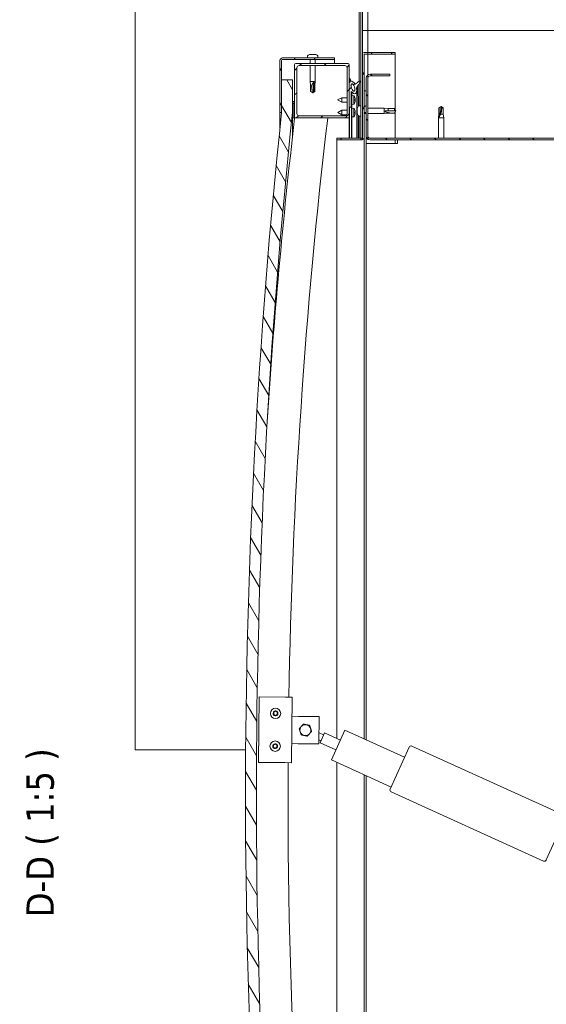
# Model space of a CAD drawing. Header units: millimetres. Extents: x 23192 to 177760, y -399809 to -79279.
# Tile 776 of 868: x 79566 to 79614, y -195130 to -195040. Entities that reach past the tile are written whole.
import ezdxf

# ---------------------------------------------------------------- set-up
doc = ezdxf.new("R2010")
doc.units = ezdxf.units.MM
doc.layers.get('0').update_dxf_attribs({"lineweight": 0})
for name, color, linetype, lineweight in [('!! 2 ZABUDOWA GK-MDF', 54, 'Continuous', 13), ('Hatch (ISO)', 7, 'Continuous', 18), ('Symbol (ISO)', 7, 'Continuous', 25), ('Visible (ISO)', 7, 'Continuous', 50)]:
    doc.layers.add(name, color=color, linetype=linetype, lineweight=lineweight)
doc.styles.add('Label Text (ISO)', font='tahoma.ttf')
pattern_1 = [(120, (-10329.836, -1991.341), (-13.748153, -7.9375), [])]
pattern_2 = [(30, (-10329.836, -1991.341), (-7.9375, 13.748153), [])]
pattern_3 = [(135, (-10329.836, -1991.341), (-11.22532, -11.22532), [])]

# ---------------------------------------------------------------- blocks, each defined once
blk = doc.blocks.new('A$C11ef928a')
at = {"layer": 'Hatch (ISO)', "lineweight": 9}
h = blk.add_hatch(dxfattribs=at)
h.set_pattern_fill('ANSI31', color=256, scale=127, angle=-15, style=0)
h.set_pattern_definition(pattern_2)
edge = h.paths.add_edge_path()
edge.add_line((535.24, 684.19), (565.24, 684.19))
edge.add_line((565.24, 684.19), (565.24, 694.19))
edge.add_line((565.24, 694.19), (535.24, 694.19))
edge.add_ellipse((-89.76, -5207.87), major_axis=(625, 5902.06), ratio=1, start_angle=0, end_angle=12.089642)
edge.add_line((-714.76, 694.19), (-744.76, 694.19))
edge.add_line((-744.76, 694.19), (-744.76, 684.19))
edge.add_line((-744.76, 684.19), (-714.76, 684.19))
edge.add_ellipse((-89.76, -5217.87), major_axis=(-625, 5902.06), ratio=1, start_angle=347.910358, end_angle=360, ccw=False)
h = blk.add_hatch(dxfattribs=at)
h.set_pattern_fill('ANSI31', color=256, scale=127, angle=-15, style=0)
h.set_pattern_definition(pattern_2)
edge = h.paths.add_edge_path()
edge.add_line((582.74, 695.69), (535.24, 695.69))
edge.add_line((535.24, 695.69), (535.24, 694.19))
edge.add_line((535.24, 694.19), (565.24, 694.19))
edge.add_line((565.24, 694.19), (582.74, 694.19))
edge.add_ellipse((582.74, 693.19), major_axis=(0, 1), ratio=1, start_angle=270, end_angle=360, ccw=False)
edge.add_line((583.74, 693.19), (583.74, 645.69))
edge.add_line((583.74, 645.69), (585.24, 645.69))
edge.add_line((585.24, 645.69), (585.24, 693.19))
edge.add_ellipse((582.74, 693.19), major_axis=(2.5, 0), ratio=1, start_angle=0, end_angle=90)
h = blk.add_hatch(dxfattribs=at)
h.set_pattern_fill('ANSI31', color=256, scale=127, angle=15, style=0)
h.set_pattern_definition([(60, (-10329.836, -1991.341), (-13.748153, 7.9375), [])])
edge = h.paths.add_edge_path()
edge.add_line((530.34, 682.19), (531.24, 682.19))
edge.add_line((531.24, 682.19), (545.14, 682.19))
edge.add_ellipse((545.14, 682.29), major_axis=(0, -0.1), ratio=1, start_angle=0, end_angle=90)
edge.add_line((545.24, 682.29), (545.24, 683.89))
edge.add_ellipse((545.14, 683.89), major_axis=(0.1, 0), ratio=1, start_angle=0, end_angle=86.98358)
edge.add_ellipse((537.74, 543.46), major_axis=(7.41, 140.53), ratio=1, start_angle=0, end_angle=6.03285)
edge.add_ellipse((530.34, 683.89), major_axis=(-0.0053, 0.0999), ratio=1, start_angle=0, end_angle=86.98358)
edge.add_line((530.24, 683.89), (530.24, 682.29))
edge.add_ellipse((530.34, 682.29), major_axis=(-0.1, 0), ratio=1, start_angle=0, end_angle=90)
edge = h.paths.add_edge_path(flags=0)
edge.add_line((531.24, 682.87), (531.24, 682.97))
edge.add_ellipse((537.74, 471.77), major_axis=(-6.5, 211.2), ratio=1, start_angle=356.47438, end_angle=360, ccw=False)
edge.add_line((544.24, 682.97), (544.24, 682.87))
edge.add_line((544.24, 682.87), (531.24, 682.87))
edge = h.paths.add_edge_path()
edge.add_ellipse((-717.26, 543.46), major_axis=(7.41, 140.53), ratio=1, start_angle=0, end_angle=6.03285)
edge.add_ellipse((-724.66, 683.89), major_axis=(-0.0053, 0.0999), ratio=1, start_angle=0, end_angle=86.98358)
edge.add_line((-724.76, 683.89), (-724.76, 682.29))
edge.add_ellipse((-724.66, 682.29), major_axis=(-0.1, 0), ratio=1, start_angle=0, end_angle=90)
edge.add_line((-724.66, 682.19), (-710.76, 682.19))
edge.add_line((-710.76, 682.19), (-709.86, 682.19))
edge.add_ellipse((-709.86, 682.29), major_axis=(0, -0.1), ratio=1, start_angle=0, end_angle=90)
edge.add_line((-709.76, 682.29), (-709.76, 683.89))
edge.add_ellipse((-709.86, 683.89), major_axis=(0.1, 0), ratio=1, start_angle=0, end_angle=86.98358)
edge = h.paths.add_edge_path(flags=0)
edge.add_ellipse((-717.26, 471.77), major_axis=(-6.5, 211.2), ratio=1, start_angle=356.47438, end_angle=360)
edge.add_line((-723.76, 682.97), (-723.76, 682.87))
edge.add_line((-723.76, 682.87), (-710.76, 682.87))
edge.add_line((-710.76, 682.87), (-710.76, 682.97))
h = blk.add_hatch(dxfattribs=at)
h.set_pattern_fill('ANSI31', color=256, scale=127, angle=90, style=0)
h.set_pattern_definition(pattern_3)
edge = h.paths.add_edge_path()
edge.add_line((531.24, 632.19), (540.24, 632.19))
edge.add_line((540.24, 632.19), (559.45, 632.19))
edge.add_line((559.45, 632.19), (561.61, 632.19))
edge.add_line((561.61, 632.19), (579.24, 632.19))
edge.add_ellipse((579.24, 633.19), major_axis=(0, -1), ratio=1, start_angle=0, end_angle=90)
edge.add_line((580.24, 633.19), (580.24, 681.19))
edge.add_ellipse((579.24, 681.19), major_axis=(1, 0), ratio=1, start_angle=0, end_angle=90)
edge.add_line((579.24, 682.19), (545.14, 682.19))
edge.add_line((545.14, 682.19), (531.24, 682.19))
edge.add_ellipse((531.24, 681.19), major_axis=(0, 1), ratio=1, start_angle=0, end_angle=90)
edge.add_line((530.24, 681.19), (530.24, 633.19))
edge.add_ellipse((531.24, 633.19), major_axis=(-1, 0), ratio=1, start_angle=0, end_angle=90)
edge = h.paths.add_edge_path(flags=0)
edge.add_line((534.24, 680.19), (576.24, 680.19))
edge.add_ellipse((576.24, 678.19), major_axis=(0, 2), ratio=1, start_angle=270, end_angle=360, ccw=False)
edge.add_line((578.24, 678.19), (578.24, 636.19))
edge.add_ellipse((576.24, 636.19), major_axis=(2, 0), ratio=1, start_angle=270, end_angle=360, ccw=False)
edge.add_line((576.24, 634.19), (534.24, 634.19))
edge.add_ellipse((534.24, 636.19), major_axis=(0, -2), ratio=1, start_angle=270, end_angle=360, ccw=False)
edge.add_line((532.24, 636.19), (532.24, 678.19))
edge.add_ellipse((534.24, 678.19), major_axis=(-2, 0), ratio=1, start_angle=270, end_angle=360, ccw=False)
h = blk.add_hatch(dxfattribs=at)
h.set_pattern_fill('ANSI31', color=256, scale=127, angle=-15, style=0)
h.set_pattern_definition(pattern_2)
edge = h.paths.add_edge_path()
edge.add_line((511.74, 620.29), (511.74, 643.69))
edge.add_line((511.74, 643.69), (510.24, 643.69))
edge.add_line((510.24, 643.69), (510.24, 620.29))
edge.add_ellipse((511.84, 620.29), major_axis=(-1.6, 0), ratio=1, start_angle=0, end_angle=90)
edge.add_line((511.84, 618.69), (535.24, 618.69))
edge.add_line((535.24, 618.69), (555.24, 618.69))
edge.add_line((555.24, 618.69), (588.64, 618.69))
edge.add_ellipse((588.64, 618.59), major_axis=(0, 0.1), ratio=1, start_angle=270, end_angle=360, ccw=False)
edge.add_line((588.74, 618.59), (588.74, 590.19))
edge.add_line((588.74, 590.19), (590.24, 590.19))
edge.add_line((590.24, 590.19), (590.24, 618.59))
edge.add_ellipse((588.64, 618.59), major_axis=(1.6, 0), ratio=1, start_angle=0, end_angle=90)
edge.add_line((588.64, 620.19), (511.84, 620.19))
edge.add_ellipse((511.84, 620.29), major_axis=(0, -0.1), ratio=1, start_angle=270, end_angle=360, ccw=False)
h = blk.add_hatch(dxfattribs=at)
h.set_pattern_fill('ANSI31', color=256, scale=127, angle=90, style=0)
h.set_pattern_definition(pattern_3)
edge = h.paths.add_edge_path()
edge.add_line((540.24, 632.19), (540.24, 630.34))
edge.add_line((540.24, 630.34), (553.24, 630.34))
edge.add_line((553.24, 630.34), (554.55, 630.34))
edge.add_ellipse((558.17, 628.82), major_axis=(-5.67, -1.96), ratio=0.5, start_angle=299.17578, end_angle=429.95188)
edge.add_spline(control_points=[(557.14, 625.48), (557.31, 625.57), (557.46, 625.62), (557.75, 625.66), (557.87, 625.65), (558.26, 625.54), (558.54, 625.37), (559.46, 624.67), (560.3, 623.93), (562.01, 622.83), (562.56, 622.55), (563.14, 622.34), (563.33, 622.28), (563.57, 622.26), (563.65, 622.26), (563.76, 622.28), (563.8, 622.29), (563.86, 622.33), (563.88, 622.35), (563.93, 622.4), (563.94, 622.44), (563.97, 622.53), (563.97, 622.58), (563.95, 622.76), (563.91, 622.9), (563.41, 624.14), (561.7, 626.07), (561.08, 626.81), (561.02, 626.88), (560.99, 626.93), (560.98, 626.94), (560.98, 626.94), (560.98, 626.94), (560.98, 626.95), (560.98, 626.95), (560.98, 626.95), (560.98, 626.95), (560.98, 626.95), (560.98, 626.95), (560.98, 626.95), (560.98, 626.95), (560.98, 626.95), (560.98, 626.95), (560.98, 626.95), (560.98, 626.95), (560.99, 626.95), (560.99, 626.95), (561.01, 626.93), (561.04, 626.91), (561.1, 626.86)], knot_values=[-1.593799, -1.593799, -1.593799, -1.593799, -1.500749, -1.500749, -1.416735, -1.416735, -1.249491, -1.249491, -0.957621, -0.957621, -0.773073, -0.773073, -0.701013, -0.701013, -0.6717, -0.6717, -0.655005, -0.655005, -0.641397, -0.641397, -0.626184, -0.626184, -0.602808, -0.602808, -0.551013, -0.551013, -0.108573, -0.108573, -0.042963, -0.042963, -0.032558, -0.032558, -0.029875, -0.029875, -0.028853, -0.028853, -0.028308, -0.028308, -0.027886, -0.027886, -0.027431, -0.027431, -0.02675, -0.02675, -0.025444, -0.025444, -0.021686, -0.021686, 0, 0, 0, 0], degree=3, periodic=0)
edge.add_ellipse((558.17, 628.82), major_axis=(-5.67, -1.96), ratio=0.5, start_angle=110.7942, end_angle=179.33185)
edge.add_line((563.85, 630.74), (566, 631.48))
edge.add_spline(control_points=[(566, 631.48), (566.12, 631.6), (566.23, 631.73), (566.31, 631.88), (566.33, 631.92), (566.34, 631.98), (566.34, 632), (566.34, 632.03), (566.34, 632.05), (566.32, 632.08), (566.31, 632.09), (566.28, 632.12), (566.25, 632.13), (566.19, 632.16), (566.13, 632.16), (565.94, 632.17), (565.75, 632.15), (565.58, 632.12)], knot_values=[-0.156561, -0.156561, -0.156561, -0.156561, -0.111453, -0.111453, -0.097245, -0.097245, -0.089775, -0.089775, -0.084085, -0.084085, -0.078, -0.078, -0.069044, -0.069044, -0.052111, -0.052111, 0, 0, 0, 0], degree=3, periodic=0)
edge.add_line((565.58, 632.12), (563.43, 631.4))
edge.add_ellipse((558.17, 628.82), major_axis=(-5.67, -1.96), ratio=0.5, start_angle=194.05848, end_angle=223.47237)
edge.add_ellipse((558.17, 628.82), major_axis=(-5.67, -1.96), ratio=0.5, start_angle=223.47237, end_angle=247.32183)
edge.add_line((559.45, 632.19), (540.24, 632.19))
edge = h.paths.add_edge_path(flags=0)
edge.add_ellipse((558.17, 628.82), major_axis=(3.31, 1.14), ratio=0.428571, start_angle=0, end_angle=360)
h = blk.add_hatch(dxfattribs=at)
h.set_pattern_fill('ANSI31', color=256, scale=127, angle=75, style=0)
h.set_pattern_definition(pattern_1)
h.paths.add_polyline_path([(540.24, 630.34), (540.24, 629.84), (553.24, 629.84), (553.24, 630.34)])
h = blk.add_hatch(dxfattribs=at)
h.set_pattern_fill('ANSI31', color=256, scale=127, angle=75, style=0)
h.set_pattern_definition(pattern_1)
h.paths.add_polyline_path([(-709.76, 616.69), (-709.76, 618.69), (-729.76, 618.69), (-729.76, 616.69)])
h.paths.add_polyline_path([(555.24, 616.69), (555.24, 618.69), (535.24, 618.69), (535.24, 616.69)])
h = blk.add_hatch(dxfattribs=at)
h.set_pattern_fill('ANSI31', color=256, scale=127, style=0)
h.set_pattern_definition([(45, (-10329.836, -1991.341), (-11.22532, 11.22532), [])])
edge = h.paths.add_edge_path()
edge.add_line((570.24, 595.19), (570.24, 613.19))
edge.add_ellipse((566.74, 613.19), major_axis=(3.5, 0), ratio=1, start_angle=0, end_angle=90)
edge.add_line((566.74, 616.69), (555.24, 616.69))
edge.add_line((555.24, 616.69), (535.24, 616.69))
edge.add_line((535.24, 616.69), (513.74, 616.69))
edge.add_ellipse((513.74, 613.19), major_axis=(0, 3.5), ratio=1, start_angle=0, end_angle=90)
edge.add_line((510.24, 613.19), (510.24, 120.19))
edge.add_ellipse((513.74, 120.19), major_axis=(-3.5, 0), ratio=1, start_angle=0, end_angle=90)
edge.add_line((513.74, 116.69), (570.24, 116.69))
edge.add_line((570.24, 116.69), (570.24, 118.19))
edge.add_line((570.24, 118.19), (513.74, 118.19))
edge.add_ellipse((513.74, 120.19), major_axis=(0, -2), ratio=1, start_angle=270, end_angle=360, ccw=False)
edge.add_line((511.74, 120.19), (511.74, 613.19))
edge.add_ellipse((513.74, 613.19), major_axis=(-2, 0), ratio=1, start_angle=270, end_angle=360, ccw=False)
edge.add_line((513.74, 615.19), (566.74, 615.19))
edge.add_ellipse((566.74, 613.19), major_axis=(0, 2), ratio=1, start_angle=270, end_angle=360, ccw=False)
edge.add_line((568.74, 613.19), (568.74, 595.19))
edge.add_line((568.74, 595.19), (570.24, 595.19))
at = {"layer": 'Visible (ISO)', "lineweight": 9}
for p, q in [((-48.26, 825.19), (-48.26, 828.19)), ((648.74, 828.19), (-48.26, 828.19)), ((-48.26, 727.04), (-48.26, 825.19)), ((-59.98, 691.2), (-59.71, 715.2)), ((-59.71, 715.2), (0.28, 714.53)), ((0.28, 714.53), (0.01, 690.53)), ((520.9, 695.69), (535.24, 695.69)), ((582.74, 695.69), (535.24, 695.69)), ((535.24, 695.69), (535.24, 694.19)), ((535.24, 694.19), (582.74, 694.19)), ((565.24, 694.19), (535.24, 694.19)), ((565.24, 684.19), (565.24, 694.19)), ((-59.98, 691.2), (-60.05, 685.2)), ((-0.05, 684.53), (-60.05, 685.2)), ((0.01, 690.53), (-0.05, 684.53)), ((583.74, 693.19), (583.74, 645.69)), ((585.24, 645.69), (585.24, 693.19)), ((-42.83, 660.01), (-42.62, 679.01)), ((-42.62, 679.01), (-42.55, 685.01)), ((-17.62, 678.73), (-17.83, 659.73)), ((-17.62, 678.73), (-17.55, 684.72)), ((535.24, 684.19), (512.87, 684.19)), ((530.24, 683.89), (530.24, 682.29)), ((530.34, 682.19), (530.24, 682.19)), ((530.24, 681.19), (530.24, 633.19)), ((530.34, 682.19), (545.14, 682.19)), ((531.24, 682.87), (531.24, 682.97)), ((544.24, 682.97), (531.24, 682.97)), ((544.24, 682.87), (531.24, 682.87)), ((579.24, 682.19), (531.24, 682.19)), ((532.24, 636.19), (532.24, 678.19)), ((534.24, 680.19), (576.24, 680.19)), ((535.24, 684.19), (565.24, 684.19)), ((544.24, 682.97), (544.24, 682.87)), ((545.24, 682.29), (545.24, 683.89)), ((578.24, 678.19), (578.24, 636.19)), ((580.24, 633.19), (580.24, 681.19)), ((553.24, 665.69), (554.42, 667.74)), ((554.42, 667.74), (554.42, 667.36)), ((560.17, 667.74), (554.42, 667.74)), ((560.17, 667.74), (563.74, 668.09)), ((560.17, 667.74), (560.17, 666.42)), ((563.74, 668.09), (563.74, 663.29)), ((578.24, 668.09), (563.74, 668.09)), ((583.74, 668.09), (580.24, 668.09)), ((587.12, 670.44), (585.24, 670.44)), ((588.48, 667.88), (588.48, 667.89)), ((588.48, 667.89), (588.48, 667.89)), ((588.48, 667.88), (588.48, 666.92)), ((-48.35, 644.48), (-41.78, 658.96)), ((-17.83, 659.73), (-42.83, 660.01)), ((-32.67, 654.82), (-41.78, 658.96)), ((-39.96, 658.13), (-39.12, 659.97)), ((-34.49, 655.65), (-32.56, 659.89)), ((554.42, 664.61), (553.24, 665.69)), ((553.24, 665.69), (554.42, 663.64)), ((560.17, 664.61), (554.42, 664.61)), ((554.42, 664.61), (554.42, 663.64)), ((560.17, 663.64), (554.42, 663.64)), ((562.81, 664.47), (560.17, 664.61)), ((560.17, 664.61), (560.17, 663.64)), ((560.17, 663.64), (563.74, 663.29)), ((578.24, 663.29), (563.74, 663.29)), ((583.74, 663.29), (580.24, 663.29)), ((587.12, 660.94), (585.24, 660.94)), ((588.48, 664.43), (588.46, 664.43)), ((588.48, 664.35), (588.47, 664.35)), ((588.48, 666.92), (588.48, 666.66)), ((588.48, 666.54), (588.48, 666.66)), ((588.48, 666.54), (588.48, 664.71)), ((588.48, 664.71), (588.48, 664.46)), ((588.48, 664.43), (588.48, 664.46)), ((588.48, 664.43), (588.48, 664.35)), ((588.48, 664.35), (588.48, 664.35)), ((588.48, 664.35), (588.48, 663.49)), ((588.48, 663.49), (588.48, 663.48)), ((-32.67, 654.82), (-39.25, 640.35)), ((-689.76, 643.69), (-59.7, 643.69)), ((-82.27, 593.99), (-57.46, 648.62)), ((-57.46, 648.62), (-30.14, 636.21)), ((-37.73, 643.69), (510.24, 643.69)), ((511.74, 643.69), (510.24, 643.69)), ((510.24, 643.69), (510.24, 620.29)), ((511.74, 620.29), (511.74, 643.69)), ((535.22, 642.8), (533.12, 639.09)), ((535.22, 642.8), (537.32, 639.1)), ((546.74, 642.84), (544.64, 639.14)), ((546.74, 642.84), (548.84, 639.14)), ((583.74, 645.69), (580.24, 645.69)), ((583.74, 645.69), (585.24, 645.69)), ((-30.14, 636.21), (-54.96, 581.59)), ((531.24, 632.19), (511.74, 632.19)), ((511.74, 632.18), (513.67, 632.19)), ((511.74, 632.11), (540.24, 632.15)), ((531.24, 632.19), (579.24, 632.19)), ((537.32, 639.1), (533.12, 639.09)), ((533.13, 634.52), (533.12, 639.09)), ((533.13, 632.14), (533.13, 632.19)), ((576.24, 634.19), (534.24, 634.19)), ((537.33, 634.19), (537.32, 639.1)), ((537.33, 632.15), (537.33, 632.19)), ((540.24, 632.19), (540.24, 630.34)), ((559.45, 632.19), (540.24, 632.19)), ((548.84, 639.14), (544.64, 639.14)), ((544.64, 634.19), (544.64, 639.14)), ((548.84, 634.19), (548.84, 639.14)), ((565.58, 632.12), (563.43, 631.4)), ((563.85, 630.74), (566, 631.48)), ((511.74, 630.26), (540.24, 630.31)), ((511.74, 630.26), (540.23, 630.31)), ((511.74, 629.76), (540.24, 629.81)), ((511.74, 625.29), (558.52, 625.37)), ((511.74, 624.18), (532.82, 624.21)), ((531.99, 623.19), (511.74, 623.19)), ((531.4, 627.95), (531.24, 629.79)), ((539.08, 627.96), (531.4, 627.95)), ((531.99, 623.57), (531.99, 621.69)), ((533.1, 627.07), (533.12, 627.07)), ((534.53, 626.76), (534.53, 626.78)), ((534.53, 624.93), (534.73, 624.93)), ((534.87, 624.93), (534.73, 624.93)), ((534.77, 627.07), (535.71, 627.07)), ((534.87, 624.93), (534.94, 624.93)), ((534.94, 626.78), (534.96, 627.07)), ((534.94, 624.93), (536.52, 624.93)), ((535.54, 626.78), (535.52, 627.07)), ((535.95, 626.77), (535.95, 626.78)), ((536.95, 624.93), (538.53, 624.93)), ((537.36, 627.08), (537.38, 627.08)), ((538.53, 624.93), (538.6, 624.93)), ((538.74, 624.93), (538.6, 624.93)), ((538.74, 624.93), (538.94, 624.93)), ((539.08, 627.96), (539.24, 629.8)), ((540.23, 630.31), (540.24, 629.81)), ((540.24, 630.34), (554.55, 630.34)), ((540.24, 630.34), (540.24, 629.84)), ((553.24, 630.34), (540.24, 630.34)), ((540.24, 629.84), (553.24, 629.84)), ((540.63, 624.22), (559.96, 624.25)), ((541.49, 623.57), (541.49, 621.69)), ((561.45, 623.19), (541.49, 623.19)), ((542.9, 627.99), (542.74, 629.84)), ((550.57, 627.99), (542.9, 627.99)), ((544.59, 627.11), (544.61, 627.11)), ((546.03, 626.8), (546.03, 626.82)), ((546.26, 627.11), (547.21, 627.11)), ((546.43, 626.82), (546.46, 627.11)), ((547.04, 626.82), (547.01, 627.11)), ((547.45, 626.8), (547.44, 626.82)), ((548.86, 627.11), (548.88, 627.11)), ((550.57, 627.99), (550.74, 629.84)), ((553.24, 629.84), (553.24, 630.34)), ((553.24, 630.33), (554.53, 630.33)), ((557.99, 630.33), (561.17, 630.34)), ((561.3, 630.23), (561.3, 629.13)), ((561.31, 626.98), (561.31, 626.54)), ((648.74, 623.19), (563.79, 623.19)), ((-71.05, 618.69), (-691.36, 618.69)), ((-71.96, 616.69), (-686.26, 616.69)), ((506.74, 616.69), (-39.01, 616.69)), ((511.84, 618.69), (-38.1, 618.69)), ((506.74, 616.69), (506.74, 613.19)), ((513.74, 616.69), (506.74, 616.69)), ((506.74, 588.19), (506.74, 613.19)), ((510.24, 613.19), (510.24, 120.19)), ((511.74, 621.69), (648.74, 621.69)), ((511.74, 120.19), (511.74, 613.19)), ((588.64, 620.19), (511.84, 620.19)), ((511.84, 618.69), (588.64, 618.69)), ((566.74, 616.69), (513.74, 616.69)), ((513.74, 615.19), (566.74, 615.19)), ((534.34, 618.69), (534.34, 616.69)), ((534.34, 615.19), (534.34, 600.19)), ((555.24, 618.69), (535.24, 618.69)), ((535.24, 618.69), (535.24, 616.69)), ((535.24, 616.69), (555.24, 616.69)), ((539.14, 615.19), (539.14, 600.19)), ((555.24, 616.69), (555.24, 618.69)), ((568.74, 613.19), (568.74, 595.19)), ((570.24, 595.19), (570.24, 613.19)), ((648.74, 620.19), (588.64, 620.19)), ((588.74, 618.59), (588.74, 590.19)), ((590.23, 618.69), (590.24, 618.69)), ((590.24, 618.69), (590.24, 618.59)), ((590.24, 590.19), (590.24, 618.59)), ((534.34, 600.19), (539.14, 600.19)), ((534.69, 596.62), (534.34, 600.19)), ((534.69, 596.62), (535.11, 596.62)), ((534.69, 596.62), (534.69, 590.87)), ((536.74, 599.26), (536.74, 596.62)), ((536.74, 596.62), (538.79, 596.62)), ((536.74, 596.62), (536.74, 590.87)), ((538.79, 596.62), (539.14, 600.19)), ((538.79, 596.62), (538.79, 590.87)), ((568.74, 595.19), (570.24, 595.19)), ((-150.02, 454.53), (-86.74, 593.83)), ((-84.09, 594.82), (-45.85, 577.45)), ((510.24, 590.19), (506.74, 590.19)), ((506.74, 588.19), (510.24, 588.19)), ((535.87, 590.19), (511.74, 590.19)), ((534.69, 590.87), (534.69, 590.87)), ((536.74, 589.69), (534.69, 590.87)), ((536.74, 590.87), (538.79, 590.87)), ((536.74, 589.69), (538.79, 590.87)), ((536.74, 590.87), (536.74, 589.69)), ((588.74, 590.19), (537.6, 590.19)), ((588.74, 590.19), (590.24, 590.19)), ((-44.86, 574.8), (-108.14, 435.5)), ((511.74, 550.59), (530.24, 550.59)), ((530.24, 545.79), (530.24, 550.59)), ((533.81, 550.24), (530.24, 550.59)), ((531.16, 550.29), (533.81, 550.05)), ((533.81, 550.05), (533.81, 550.24)), ((533.81, 550.24), (539.55, 550.24)), ((533.81, 550.05), (539.55, 550.05)), ((539.55, 550.05), (539.55, 550.24)), ((540.74, 548.19), (539.55, 550.24)), ((539.55, 550.05), (540.74, 548.19)), ((511.74, 545.79), (530.24, 545.79)), ((533.81, 546.14), (530.24, 545.79)), ((533.81, 546.14), (533.81, 548.65)), ((533.81, 546.14), (539.55, 546.14)), ((540.74, 548.19), (539.55, 546.14)), ((539.55, 546.14), (539.55, 547.46)), ((-110.79, 434.51), (-149.02, 451.88))]:
    blk.add_line(p, q, dxfattribs=at)
for centre in [(-44.88, 700.03), (-14.88, 699.7)]:
    blk.add_circle(centre, 4.75, dxfattribs=at)
for centre, radius, start, end in [((-89.76, -5207.87), 5935.06, 83.955179, 96.044821), ((-89.76, -5217.87), 5935.06, 83.955179, 96.044821), ((-89.95, -4626.77), 5345.06, 83.33703, 86.33113), ((-46.68, 700.07), 0.45, 207.36568, 255.58525), ((-44.88, 700.03), 2.21, 184.50137, 233.35265), ((-44.88, 700.03), 2.21, 124.50137, 173.35265), ((-46.68, 700.07), 0.45, 102.26877, 150.48833), ((-46.99, 698.87), 0.787, 342.26877, 75.58525), ((-46.94, 701.28), 0.787, 282.26877, 15.58525), ((-45.81, 698.49), 0.45, 162.26877, 210.48833), ((-45.75, 701.61), 0.45, 147.36568, 195.58525), ((-45.81, 698.49), 0.45, 267.36568, 315.58525), ((-44.88, 700.03), 2.21, 244.50137, 293.35265), ((-44.88, 700.03), 2.21, 64.50137, 113.35265), ((-45.75, 701.61), 0.45, 42.26877, 90.48833), ((-44.93, 697.63), 0.787, 42.26877, 135.58525), ((-44.84, 702.44), 0.787, 222.26877, 315.58525), ((-44.01, 698.46), 0.45, 222.26877, 270.48833), ((-43.95, 701.58), 0.45, 87.36568, 135.58525), ((-44.88, 700.03), 2.21, 304.50137, 353.35265), ((-44.01, 698.46), 0.45, 327.36568, 15.58525), ((-42.82, 698.79), 0.787, 102.26877, 195.58525), ((-44.88, 700.03), 2.21, 4.50137, 53.35265), ((-43.95, 701.58), 0.45, 342.26877, 30.48833), ((-42.77, 701.2), 0.787, 162.26877, 255.58525), ((-43.08, 700), 0.45, 282.26877, 330.48833), ((-43.08, 700), 0.45, 27.36568, 75.58525), ((-14.88, 699.7), 2.21, 124.88249, 173.73377), ((-16.68, 699.72), 0.45, 102.64989, 150.86945), ((-16.68, 699.72), 0.45, 207.7468, 255.96637), ((-14.88, 699.7), 2.21, 184.88249, 233.73377), ((-16.98, 698.52), 0.787, 342.64989, 75.96637), ((-16.95, 700.93), 0.787, 282.64989, 15.96637), ((-15.8, 698.15), 0.45, 162.64989, 210.86945), ((-15.76, 701.27), 0.45, 147.7468, 195.96637), ((-15.8, 698.15), 0.45, 267.7468, 315.96637), ((-14.88, 699.7), 2.21, 244.88249, 293.73377), ((-14.88, 699.7), 2.21, 64.88249, 113.73377), ((-15.76, 701.27), 0.45, 42.64989, 90.86945), ((-14.91, 697.29), 0.787, 42.64989, 135.96637), ((-14.85, 702.1), 0.787, 222.64989, 315.96637), ((-14, 698.13), 0.45, 222.64989, 270.86945), ((-13.97, 701.24), 0.45, 87.7468, 135.96637), ((-14.88, 699.7), 2.21, 304.88249, 353.73377), ((-14, 698.13), 0.45, 327.7468, 15.96637), ((-12.81, 698.47), 0.787, 102.64989, 195.96637), ((-14.88, 699.7), 2.21, 4.88249, 53.73377), ((-13.97, 701.24), 0.45, 342.64989, 30.86945), ((-12.78, 700.87), 0.787, 162.64989, 255.96637), ((-13.08, 699.67), 0.45, 282.64989, 330.86945), ((-13.08, 699.67), 0.45, 27.7468, 75.96637), ((582.74, 693.19), 2.5, 0, 90), ((582.74, 693.19), 1, 0, 90), ((-89.95, -4626.77), 5315.06, 89.67737, 96.69683), ((-89.95, -4626.77), 5315.06, 83.29925, 89.03057), ((-30.19, 672.37), 5, 108.66219, 168.65928), ((-30.19, 672.37), 5, 48.66073, 108.66219), ((-30.19, 672.37), 5, 348.65928, 48.66073), ((530.34, 683.89), 0.1, 93.01642, 180), ((530.34, 682.29), 0.1, 180, 270), ((531.24, 681.19), 1, 90, 180), ((537.74, 543.46), 140.72, 86.98358, 93.01642), ((537.74, 471.77), 211.3, 88.23719, 91.76281), ((534.24, 678.19), 2, 90, 180), ((545.14, 683.89), 0.1, 0, 86.98358), ((545.14, 682.29), 0.1, 270, 0), ((576.24, 678.19), 2, 0, 90), ((579.24, 681.19), 1, 0, 90), ((-30.19, 672.37), 5, 168.65928, 228.66073), ((-30.19, 672.37), 5, 228.66073, 288.66219), ((-30.19, 672.37), 5, 288.66219, 348.65928), ((587.12, 670.24), 0.2, 35.68533, 90), ((580.79, 665.69), 8, 16.30379, 35.68533), ((580.79, 665.69), 8, 16.00768, 16.30379), ((587.12, 661.14), 0.2, 270, 324.31467), ((580.79, 665.69), 8, 324.31467, 343.69621), ((580.79, 665.69), 8, 343.69621, 343.99232), ((531.24, 633.19), 1, 180, 270), ((534.24, 636.19), 2, 180, 270), ((576.24, 636.19), 2, 270, 0), ((579.24, 633.19), 1, 270, 0), ((535.23, 633.2), 6.5, 233.89382, 250.20792), ((532.19, 623.57), 0.2, 125.68533, 180), ((536.74, 617.24), 8, 106.00768, 125.68533), ((533.1, 627.28), 0.206, 250.20792, 270.08945), ((537.38, 627.28), 0.206, 270.08945, 289.97098), ((535.23, 633.2), 6.5, 289.97098, 306.28508), ((536.74, 617.24), 8, 54.31467, 73.99232), ((541.29, 623.57), 0.2, 0, 54.31467), ((546.74, 633.24), 6.5, 233.80437, 250.11847), ((544.59, 627.32), 0.206, 250.11847, 270), ((548.88, 627.32), 0.206, 270, 289.88153), ((546.74, 633.24), 6.5, 289.88153, 306.19563), ((511.84, 620.29), 1.6, 180, 270), ((513.74, 613.19), 3.5, 90, 180), ((511.84, 620.29), 0.1, 180, 270), ((513.74, 613.19), 2, 90, 180), ((566.74, 613.19), 3.5, 0, 90), ((566.74, 613.19), 2, 0, 90), ((588.64, 618.59), 1.6, 0, 90), ((588.64, 618.59), 0.1, 0, 90), ((-84.92, 593), 2, 68.14831, 152.99068), ((-84.92, 593), 2, 152.99068, 155.56949), ((-84.92, 593), 2, 65.56949, 68.14831), ((-46.68, 575.63), 2, 62.99068, 65.56949), ((-46.68, 575.63), 2, 338.14831, 62.99068), ((-46.68, 575.63), 2, 335.56949, 338.14831), ((-148.2, 453.7), 2, 158.14831, 242.99068), ((-148.2, 453.7), 2, 155.56949, 158.14831), ((-148.2, 453.7), 2, 242.99068, 245.56949)]:
    blk.add_arc(centre, radius, start, end, dxfattribs=at)
for centre, major_axis, ratio, start_param, end_param in [((553.24, 654.64), (21, 0), 0.526055, 1.097432, 1.570796), ((558.17, 628.82), (-5.67, -1.96), 0.5, 3.386959, 4.31658), ((535.15, 633.16), (-2.83, 5.83), 0.979749, 2.351624, 2.529771), ((533.52, 631.66), (3.84, -4.25), 0.664926, 5.510896, 5.582433), ((537.28, 631.66), (-3.43, -4.58), 0.554863, 0.162804, 0.234341), ((534.27, 626.44), (-0.224, -0.452), 0.299538, 2.511352, 2.574157), ((535.67, 633.16), (-0.56, -6.46), 0.180266, 5.951633, 6.12978), ((534.79, 633.16), (0.58, -6.46), 0.180266, 0.153405, 0.331552), ((536.94, 631.66), (3.83, 4.26), 0.664926, 3.842345, 3.913882), ((533.19, 631.65), (3.45, -4.57), 0.554863, 6.048844, 6.120382), ((536.21, 626.44), (-0.226, 0.452), 0.299538, 0.567435, 0.630241), ((535.31, 633.16), (-2.81, -5.84), 0.979749, 0.611822, 0.789969), ((546.65, 633.2), (-2.82, 5.84), 0.979749, 2.351624, 2.529771), ((545.03, 631.7), (3.83, -4.25), 0.664926, 5.510896, 5.582433), ((548.78, 631.7), (-3.44, -4.58), 0.554863, 0.162804, 0.234341), ((545.76, 626.48), (-0.225, -0.452), 0.299538, 2.511352, 2.574157), ((547.17, 633.2), (-0.57, -6.46), 0.180266, 5.951633, 6.12978), ((546.3, 633.2), (0.57, -6.46), 0.180266, 0.153405, 0.331552), ((548.44, 631.7), (3.83, 4.25), 0.664926, 3.842345, 3.913882), ((547.71, 626.48), (-0.225, 0.452), 0.299538, 0.567435, 0.630241), ((544.69, 631.7), (3.44, -4.58), 0.554863, 6.048844, 6.120382), ((546.82, 633.2), (-2.82, -5.84), 0.979749, 0.611822, 0.789969), ((558.17, 628.82), (-5.67, -1.96), 0.5, 5.221602, 7.504076), ((558.17, 628.82), (-5.67, -1.96), 0.5, 1.933724, 3.129931), ((540.74, 567.31), (21, 0), 0.910766, 4.239024, 4.712389)]:
    blk.add_ellipse(centre, major_axis=major_axis, ratio=ratio, start_param=start_param, end_param=end_param, dxfattribs=at)
blk.add_ellipse((558.17, 628.82), major_axis=(3.31, 1.14), ratio=0.428571, dxfattribs=at)
for points, knots in [([(-47.08, 699.86), (-47.1, 699.9), (-47.12, 699.95), (-47.14, 700.06), (-47.13, 700.13), (-47.11, 700.22), (-47.09, 700.25), (-47.07, 700.29)], [0.17438702, 0.17438702, 0.17438702, 0.17438702, 0.18896797, 0.18896797, 0.20586323, 0.20586323, 0.21737851, 0.21737851, 0.21737851, 0.21737851]), ([(-45.83, 698.04), (-45.88, 698.05), (-45.93, 698.06), (-46.04, 698.1), (-46.09, 698.13), (-46.15, 698.2), (-46.18, 698.23), (-46.2, 698.26)], [0.17438702, 0.17438702, 0.17438702, 0.17438702, 0.18896797, 0.18896797, 0.20586323, 0.20586323, 0.21737852, 0.21737852, 0.21737852, 0.21737852]), ([(-46.13, 701.85), (-46.11, 701.89), (-46.07, 701.93), (-45.98, 702), (-45.93, 702.03), (-45.84, 702.05), (-45.8, 702.06), (-45.76, 702.06)], [0.17438702, 0.17438702, 0.17438702, 0.17438702, 0.18896797, 0.18896797, 0.20586323, 0.20586323, 0.21737851, 0.21737851, 0.21737851, 0.21737851]), ([(-43.63, 698.22), (-43.66, 698.17), (-43.69, 698.14), (-43.78, 698.07), (-43.84, 698.04), (-43.93, 698.01), (-43.97, 698.01), (-44.01, 698.01)], [0.17438702, 0.17438702, 0.17438702, 0.17438702, 0.18896797, 0.18896797, 0.20586323, 0.20586323, 0.21737852, 0.21737852, 0.21737852, 0.21737852]), ([(-43.93, 702.03), (-43.88, 702.02), (-43.83, 702.01), (-43.73, 701.97), (-43.68, 701.94), (-43.61, 701.87), (-43.59, 701.84), (-43.57, 701.8)], [0.17438702, 0.17438702, 0.17438702, 0.17438702, 0.18896797, 0.18896797, 0.20586323, 0.20586323, 0.21737852, 0.21737852, 0.21737852, 0.21737852]), ([(-42.68, 700.21), (-42.66, 700.16), (-42.64, 700.11), (-42.63, 700), (-42.63, 699.94), (-42.66, 699.85), (-42.67, 699.81), (-42.69, 699.78)], [0.17438702, 0.17438702, 0.17438702, 0.17438702, 0.18896797, 0.18896797, 0.20586323, 0.20586323, 0.21737852, 0.21737852, 0.21737852, 0.21737852]), ([(-17.08, 699.51), (-17.1, 699.55), (-17.12, 699.6), (-17.14, 699.71), (-17.13, 699.77), (-17.11, 699.86), (-17.1, 699.9), (-17.08, 699.94)], [0.17438702, 0.17438702, 0.17438702, 0.17438702, 0.18896797, 0.18896797, 0.20586323, 0.20586323, 0.21737851, 0.21737851, 0.21737851, 0.21737851]), ([(-15.82, 697.7), (-15.87, 697.7), (-15.92, 697.71), (-16.02, 697.75), (-16.08, 697.79), (-16.14, 697.85), (-16.17, 697.88), (-16.19, 697.92)], [0.17438702, 0.17438702, 0.17438702, 0.17438702, 0.18896797, 0.18896797, 0.20586323, 0.20586323, 0.21737852, 0.21737852, 0.21737852, 0.21737852]), ([(-16.15, 701.51), (-16.12, 701.55), (-16.08, 701.59), (-16, 701.66), (-15.94, 701.68), (-15.85, 701.71), (-15.81, 701.71), (-15.77, 701.72)], [0.17438702, 0.17438702, 0.17438702, 0.17438702, 0.18896797, 0.18896797, 0.20586323, 0.20586323, 0.21737851, 0.21737851, 0.21737851, 0.21737851]), ([(-13.62, 697.89), (-13.65, 697.84), (-13.68, 697.81), (-13.77, 697.74), (-13.82, 697.71), (-13.92, 697.68), (-13.96, 697.68), (-14, 697.68)], [0.17438702, 0.17438702, 0.17438702, 0.17438702, 0.18896797, 0.18896797, 0.20586323, 0.20586323, 0.21737852, 0.21737852, 0.21737852, 0.21737852]), ([(-13.95, 701.69), (-13.9, 701.69), (-13.85, 701.68), (-13.74, 701.64), (-13.69, 701.61), (-13.62, 701.54), (-13.6, 701.51), (-13.58, 701.47)], [0.17438702, 0.17438702, 0.17438702, 0.17438702, 0.18896797, 0.18896797, 0.20586323, 0.20586323, 0.21737852, 0.21737852, 0.21737852, 0.21737852]), ([(-12.69, 699.88), (-12.66, 699.84), (-12.65, 699.79), (-12.63, 699.68), (-12.63, 699.62), (-12.66, 699.53), (-12.67, 699.49), (-12.69, 699.46)], [0.17438702, 0.17438702, 0.17438702, 0.17438702, 0.18896797, 0.18896797, 0.20586323, 0.20586323, 0.21737852, 0.21737852, 0.21737852, 0.21737852]), ([(554.42, 667.36), (554.75, 667.35), (555.09, 667.33), (556.17, 667.26), (556.92, 667.18), (558.37, 666.95), (559.08, 666.79), (559.89, 666.52), (560.03, 666.47), (560.17, 666.42)], [1.0298299, 1.0298299, 1.0298299, 1.0298299, 1.1268672, 1.1268672, 1.3401618, 1.3401618, 1.5534565, 1.5534565, 1.5990374, 1.5990374, 1.5990374, 1.5990374]), ([(588.48, 667.88), (588.47, 667.9), (588.47, 667.92), (588.46, 667.94), (588.46, 667.94), (588.47, 667.92), (588.47, 667.91), (588.48, 667.89)], [0.17438702, 0.17438702, 0.17438702, 0.17438702, 0.18896797, 0.18896797, 0.20586323, 0.20586323, 0.21737851, 0.21737851, 0.21737851, 0.21737851]), ([(560.17, 666.42), (560.42, 666.34), (560.68, 666.26), (561.26, 666.02), (561.58, 665.87), (562.15, 665.49), (562.45, 665.24), (562.68, 664.9), (562.73, 664.81), (562.79, 664.64), (562.81, 664.55), (562.81, 664.47)], [0.9725494, 0.9725494, 0.9725494, 0.9725494, 1.0547969, 1.0547969, 1.1648244, 1.1648244, 1.2623094, 1.2623094, 1.290226, 1.290226, 1.3181426, 1.3181426, 1.3181426, 1.3181426]), ([(588.48, 666.54), (588.47, 666.59), (588.47, 666.64), (588.46, 666.74), (588.46, 666.8), (588.47, 666.87), (588.47, 666.89), (588.48, 666.92)], [0.17438702, 0.17438702, 0.17438702, 0.17438702, 0.18896797, 0.18896797, 0.20586323, 0.20586323, 0.21737851, 0.21737851, 0.21737851, 0.21737851]), ([(588.46, 666.81), (588.46, 666.8), (588.46, 666.79), (588.47, 666.74), (588.47, 666.7), (588.48, 666.66)], [0.20226985, 0.20226985, 0.20226985, 0.20226985, 0.20586323, 0.20586323, 0.21737852, 0.21737852, 0.21737852, 0.21737852]), ([(588.48, 664.35), (588.47, 664.37), (588.47, 664.41), (588.46, 664.49), (588.46, 664.54), (588.47, 664.63), (588.47, 664.67), (588.48, 664.71)], [0.17438702, 0.17438702, 0.17438702, 0.17438702, 0.18896797, 0.18896797, 0.20586323, 0.20586323, 0.21737852, 0.21737852, 0.21737852, 0.21737852]), ([(588.46, 664.56), (588.46, 664.55), (588.46, 664.54), (588.47, 664.51), (588.47, 664.48), (588.48, 664.46)], [0.20226985, 0.20226985, 0.20226985, 0.20226985, 0.20586323, 0.20586323, 0.21737852, 0.21737852, 0.21737852, 0.21737852]), ([(588.46, 663.44), (588.46, 663.44), (588.46, 663.44), (588.47, 663.45), (588.47, 663.47), (588.48, 663.49)], [0.20226985, 0.20226985, 0.20226985, 0.20226985, 0.20586323, 0.20586323, 0.21737852, 0.21737852, 0.21737852, 0.21737852]), ([(566, 631.48), (566.12, 631.6), (566.23, 631.73), (566.31, 631.88), (566.33, 631.92), (566.34, 631.98), (566.34, 632), (566.34, 632.03), (566.34, 632.05), (566.32, 632.08), (566.31, 632.09), (566.28, 632.12), (566.25, 632.13), (566.19, 632.16), (566.13, 632.16), (565.94, 632.17), (565.75, 632.15), (565.58, 632.12)], [-0.1565608, -0.1565608, -0.1565608, -0.1565608, -0.1114532, -0.1114532, -0.0972455, -0.0972455, -0.0897747, -0.0897747, -0.0840845, -0.0840845, -0.0779998, -0.0779998, -0.069044, -0.069044, -0.0521109, -0.0521109, 0, 0, 0, 0]), ([(534.53, 626.76), (534.53, 626.76), (534.53, 626.76), (534.53, 626.76), (534.52, 626.76), (534.49, 626.75), (534.47, 626.76), (534.42, 626.76), (534.39, 626.76), (534.31, 626.77), (534.28, 626.78), (534.22, 626.78), (534.2, 626.79), (534.18, 626.79)], [0.0217824, 0.0217824, 0.0217824, 0.0217824, 0.02240783, 0.02240783, 0.03336567, 0.03336567, 0.04432351, 0.04432351, 0.05536278, 0.05536278, 0.06640205, 0.06640205, 0.07177154, 0.07177154, 0.07177154, 0.07177154]), ([(534.93, 626.79), (534.94, 626.78), (534.94, 626.78), (534.92, 626.77), (534.9, 626.76), (534.86, 626.76), (534.83, 626.76), (534.77, 626.76), (534.73, 626.76), (534.68, 626.76), (534.66, 626.76), (534.64, 626.76)], [0, 0, 0, 0, 0.01116716, 0.01116716, 0.02233431, 0.02233431, 0.03329353, 0.03329353, 0.04425275, 0.04425275, 0.04996652, 0.04996652, 0.04996652, 0.04996652]), ([(534.94, 624.93), (534.9, 624.92), (534.86, 624.92), (534.79, 624.91), (534.76, 624.91), (534.73, 624.92), (534.73, 624.92), (534.73, 624.93)], [0.17438702, 0.17438702, 0.17438702, 0.17438702, 0.18896797, 0.18896797, 0.20586323, 0.20586323, 0.21737852, 0.21737852, 0.21737852, 0.21737852]), ([(535.84, 626.77), (535.84, 626.77), (535.84, 626.77), (535.8, 626.76), (535.76, 626.76), (535.69, 626.76), (535.66, 626.76), (535.6, 626.76), (535.58, 626.76), (535.55, 626.77), (535.54, 626.78), (535.54, 626.79), (535.54, 626.79), (535.55, 626.79)], [0.02178159, 0.02178159, 0.02178159, 0.02178159, 0.02232447, 0.02232447, 0.03332398, 0.03332398, 0.04432349, 0.04432349, 0.05536276, 0.05536276, 0.06640202, 0.06640202, 0.07177151, 0.07177151, 0.07177151, 0.07177151]), ([(536.3, 626.79), (536.26, 626.79), (536.22, 626.78), (536.14, 626.77), (536.11, 626.77), (536.05, 626.76), (536.02, 626.76), (535.98, 626.76), (535.96, 626.76), (535.95, 626.76), (535.95, 626.76), (535.95, 626.77)], [0, 0, 0, 0, 0.01116716, 0.01116716, 0.02233431, 0.02233431, 0.03329353, 0.03329353, 0.04425275, 0.04425275, 0.04996652, 0.04996652, 0.04996652, 0.04996652]), ([(536.95, 624.93), (536.91, 624.92), (536.86, 624.92), (536.75, 624.91), (536.69, 624.91), (536.59, 624.92), (536.56, 624.92), (536.52, 624.93)], [0.17438702, 0.17438702, 0.17438702, 0.17438702, 0.18896797, 0.18896797, 0.20586323, 0.20586323, 0.21737852, 0.21737852, 0.21737852, 0.21737852]), ([(538.74, 624.93), (538.74, 624.92), (538.73, 624.92), (538.69, 624.91), (538.66, 624.91), (538.6, 624.92), (538.56, 624.92), (538.53, 624.93)], [0.17438702, 0.17438702, 0.17438702, 0.17438702, 0.18896797, 0.18896797, 0.20586323, 0.20586323, 0.21737851, 0.21737851, 0.21737851, 0.21737851]), ([(546.03, 626.81), (546.03, 626.8), (546.03, 626.8), (546.03, 626.8), (546.02, 626.8), (545.99, 626.8), (545.97, 626.8), (545.91, 626.8), (545.88, 626.8), (545.81, 626.81), (545.77, 626.82), (545.72, 626.83), (545.7, 626.83), (545.68, 626.83)], [0.02178159, 0.02178159, 0.02178159, 0.02178159, 0.02232447, 0.02232447, 0.03332398, 0.03332398, 0.04432349, 0.04432349, 0.05536276, 0.05536276, 0.06640202, 0.06640202, 0.07177151, 0.07177151, 0.07177151, 0.07177151]), ([(546.43, 626.83), (546.43, 626.83), (546.43, 626.82), (546.42, 626.81), (546.4, 626.8), (546.36, 626.8), (546.33, 626.8), (546.26, 626.8), (546.23, 626.8), (546.17, 626.8), (546.15, 626.8), (546.13, 626.81)], [0, 0, 0, 0, 0.01116716, 0.01116716, 0.02233431, 0.02233431, 0.03329353, 0.03329353, 0.04425275, 0.04425275, 0.04996652, 0.04996652, 0.04996652, 0.04996652]), ([(547.34, 626.81), (547.34, 626.8), (547.33, 626.8), (547.3, 626.8), (547.26, 626.8), (547.18, 626.8), (547.15, 626.8), (547.1, 626.8), (547.08, 626.8), (547.05, 626.81), (547.04, 626.82), (547.04, 626.83), (547.04, 626.83), (547.04, 626.83)], [0.0217824, 0.0217824, 0.0217824, 0.0217824, 0.02240783, 0.02240783, 0.03336567, 0.03336567, 0.04432351, 0.04432351, 0.05536278, 0.05536278, 0.06640205, 0.06640205, 0.07177154, 0.07177154, 0.07177154, 0.07177154]), ([(547.79, 626.83), (547.75, 626.83), (547.71, 626.82), (547.64, 626.81), (547.6, 626.8), (547.54, 626.8), (547.51, 626.8), (547.47, 626.8), (547.46, 626.8), (547.45, 626.8), (547.44, 626.8), (547.45, 626.81)], [0, 0, 0, 0, 0.01116716, 0.01116716, 0.02233431, 0.02233431, 0.03329353, 0.03329353, 0.04425275, 0.04425275, 0.04996746, 0.04996746, 0.04996746, 0.04996746]), ([(557.14, 625.48), (557.31, 625.57), (557.46, 625.62), (557.75, 625.66), (557.87, 625.65), (558.26, 625.54), (558.54, 625.37), (559.46, 624.67), (560.3, 623.93), (562.01, 622.83), (562.56, 622.55), (563.14, 622.34), (563.33, 622.28), (563.57, 622.26), (563.65, 622.26), (563.76, 622.28), (563.8, 622.29), (563.86, 622.33), (563.88, 622.35), (563.93, 622.4), (563.94, 622.44), (563.97, 622.53), (563.97, 622.58), (563.95, 622.76), (563.91, 622.9), (563.41, 624.14), (561.7, 626.07), (561.08, 626.81), (561.02, 626.88), (560.99, 626.93), (560.98, 626.94), (560.98, 626.94), (560.98, 626.94), (560.98, 626.95), (560.98, 626.95), (560.98, 626.95), (560.98, 626.95), (560.98, 626.95), (560.98, 626.95), (560.98, 626.95), (560.98, 626.95), (560.98, 626.95), (560.98, 626.95), (560.98, 626.95), (560.98, 626.95), (560.99, 626.95), (560.99, 626.95), (561.01, 626.93), (561.04, 626.91), (561.1, 626.86)], [-1.593799, -1.593799, -1.593799, -1.593799, -1.500749, -1.500749, -1.416735, -1.416735, -1.249491, -1.249491, -0.957621, -0.957621, -0.773073, -0.773073, -0.701013, -0.701013, -0.6717, -0.6717, -0.655005, -0.655005, -0.641397, -0.641397, -0.626184, -0.626184, -0.602808, -0.602808, -0.551013, -0.551013, -0.108573, -0.108573, -0.042963, -0.042963, -0.032558, -0.032558, -0.029875, -0.029875, -0.028853, -0.028853, -0.028308, -0.028308, -0.027886, -0.027886, -0.027431, -0.027431, -0.02675, -0.02675, -0.025444, -0.025444, -0.021686, -0.021686, 0, 0, 0, 0]), ([(534.69, 590.87), (534.69, 591.2), (534.69, 591.54), (534.7, 592.62), (534.72, 593.37), (534.81, 594.82), (534.88, 595.53), (535.04, 596.34), (535.07, 596.48), (535.11, 596.62)], [1.0296095, 1.0296095, 1.0296095, 1.0296095, 1.1266468, 1.1266468, 1.3399415, 1.3399415, 1.5532361, 1.5532361, 1.5988171, 1.5988171, 1.5988171, 1.5988171]), ([(535.11, 596.62), (535.14, 596.88), (535.19, 597.13), (535.33, 597.71), (535.43, 598.03), (535.72, 598.6), (535.93, 598.91), (536.27, 599.13), (536.36, 599.18), (536.54, 599.24), (536.64, 599.26), (536.74, 599.26)], [0.9722954, 0.9722954, 0.9722954, 0.9722954, 1.054543, 1.054543, 1.1645704, 1.1645704, 1.2620554, 1.2620554, 1.289972, 1.289972, 1.3178886, 1.3178886, 1.3178886, 1.3178886]), ([(533.81, 548.65), (533.55, 548.74), (533.29, 548.84), (532.72, 549.1), (532.39, 549.26), (531.82, 549.6), (531.52, 549.81), (531.29, 550.04), (531.24, 550.1), (531.18, 550.2), (531.16, 550.25), (531.16, 550.29)], [0.9722954, 0.9722954, 0.9722954, 0.9722954, 1.054543, 1.054543, 1.1645704, 1.1645704, 1.2620554, 1.2620554, 1.289972, 1.289972, 1.3178886, 1.3178886, 1.3178886, 1.3178886]), ([(539.55, 547.46), (539.22, 547.48), (538.88, 547.51), (537.8, 547.61), (537.05, 547.73), (535.6, 548.04), (534.89, 548.24), (534.08, 548.54), (533.94, 548.59), (533.81, 548.65)], [1.0296095, 1.0296095, 1.0296095, 1.0296095, 1.1266468, 1.1266468, 1.3399415, 1.3399415, 1.5532361, 1.5532361, 1.5988171, 1.5988171, 1.5988171, 1.5988171])]:
    blk.add_open_spline(points, degree=3, knots=knots, dxfattribs=at)
for points, weights in [([(-35.1, 673.35), (-34.83, 674.66), (-34.53, 676.18)], [1, 1.04032687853, 1.0045837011]), ([(-34.53, 676.18), (-33.06, 676.68), (-31.79, 677.1)], [1.0045837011, 1.04032687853, 1]), ([(-31.79, 677.1), (-30.52, 677.53), (-29.06, 678.03)], [1, 1.04033007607, 1.00457803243]), ([(-29.06, 678.03), (-27.9, 677.01), (-26.89, 676.12)], [1.00457803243, 1.04033007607, 1]), ([(-26.89, 676.12), (-25.88, 675.24), (-24.72, 674.21)], [1, 1.04033007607, 1.00457803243]), ([(-35.66, 670.52), (-35.36, 672.04), (-35.1, 673.35)], [1.00457803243, 1.04033007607, 1]), ([(-33.5, 668.61), (-34.5, 669.5), (-35.66, 670.52)], [1, 1.04033007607, 1.00457803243]), ([(-31.33, 666.71), (-32.49, 667.73), (-33.5, 668.61)], [1.00457803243, 1.04033007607, 1]), ([(-28.59, 667.63), (-29.86, 667.2), (-31.33, 666.71)], [1, 1.04033007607, 1.00457803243]), ([(-25.86, 668.55), (-27.32, 668.06), (-28.59, 667.63)], [1.0045837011, 1.04032687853, 1]), ([(-25.29, 671.38), (-25.55, 670.07), (-25.86, 668.55)], [1, 1.04032687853, 1.0045837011]), ([(-24.72, 674.21), (-25.03, 672.7), (-25.29, 671.38)], [1.00457803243, 1.04033007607, 1])]:
    blk.add_rational_spline(points, weights, degree=2, dxfattribs=at)
for points in [[(553.24, 665.69), (553.62, 666.25), (554.02, 666.81), (554.42, 667.36)], [(534.77, 627.07), (534.76, 627.07), (534.76, 627.08), (534.76, 627.08)], [(535.72, 627.09), (535.72, 627.08), (535.72, 627.07), (535.71, 627.07)], [(546.26, 627.11), (546.26, 627.11), (546.25, 627.12), (546.25, 627.13)], [(547.22, 627.13), (547.22, 627.12), (547.21, 627.11), (547.21, 627.11)], [(536.74, 589.69), (536.07, 590.07), (535.38, 590.47), (534.69, 590.87)], [(540.74, 548.19), (540.35, 547.91), (539.95, 547.67), (539.55, 547.46)]]:
    blk.add_open_spline(points, degree=3, dxfattribs=at)
at = {"layer": 'Symbol (ISO)', "lineweight": 9, "insert": (-201.49, 898.14), "char_height": 25, "attachment_point": 7, "line_spacing_factor": 3.159084, "style": 'Label Text (ISO)'}
blk.add_mtext('D-D ( 1:5 )', dxfattribs=at)

msp = doc.modelspace()

# ---------------------------------------------------------------- linework, layer by layer
at = {"layer": '!! 2 ZABUDOWA GK-MDF'}
for points in [[(79597.60381, -195050.96304), (79597.60381, -195035.96304), (79600.94892, -195035.96304), (79600.94892, -195036.96304)], [(79598.10381, -195050.96304), (79598.10381, -195036.46304), (79600.44892, -195036.46304), (79600.44892, -195036.96304)], [(79913.6837, -195040.96304), (79597.60381, -195040.96304)]]:
    msp.add_lwpolyline(points, dxfattribs=at)

# ---------------------------------------------------------------- block references
at = {"xscale": 0.1, "yscale": 0.1, "zscale": 0.1, "rotation": 90.00000000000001}
msp.add_blockref('A$C11ef928a', (79659.6225, -195101.98658), dxfattribs=at)

doc.saveas('drawing.dxf')
